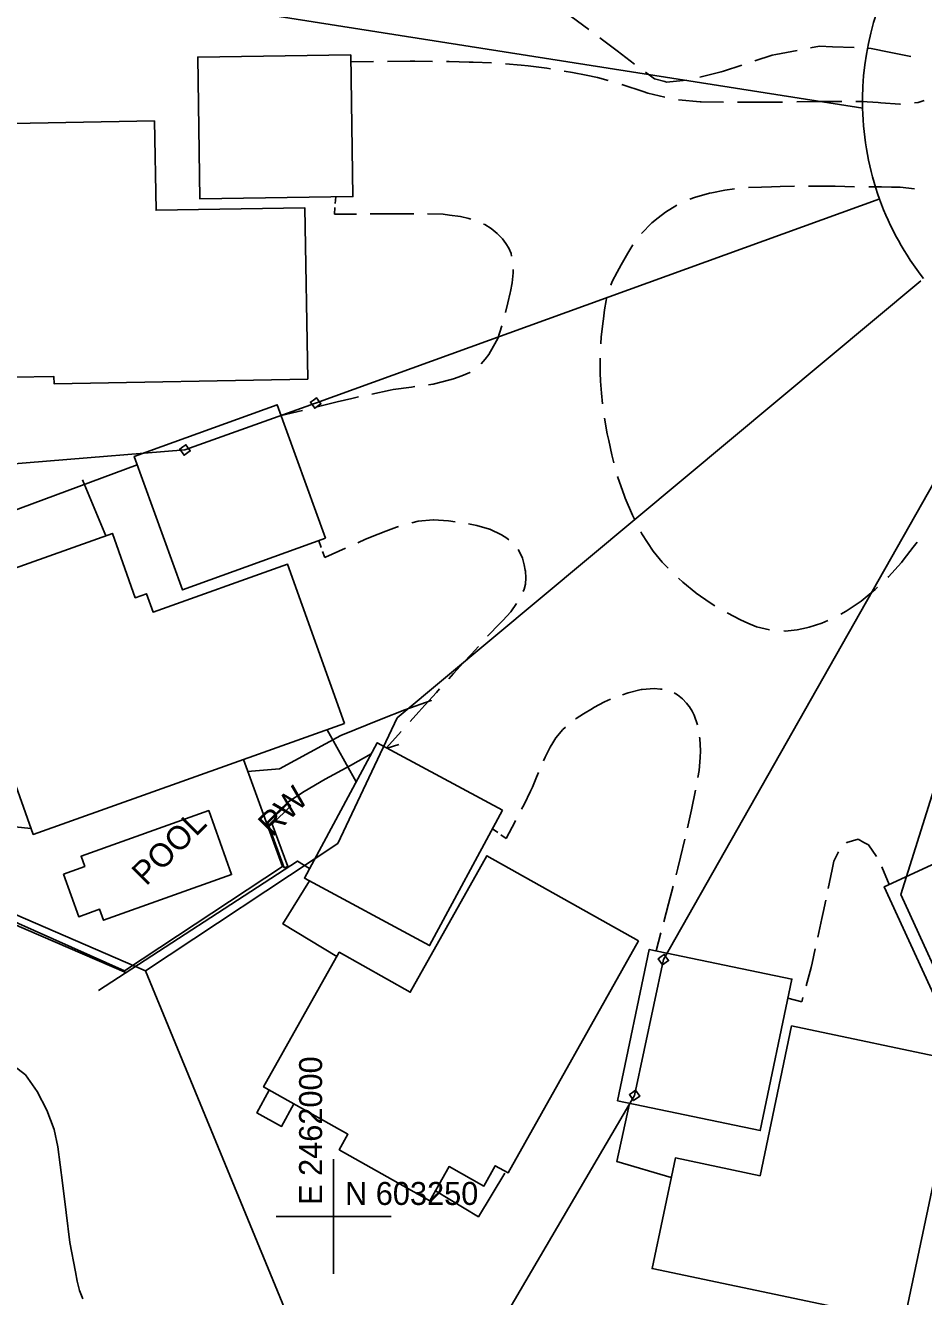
# Model space of a CAD drawing. Extents: x 2443269 to 2494951, y 591171 to 622130.
# Drawn here: x 2461946.4 to 2462102.7, y 603236 to 603457.4 of the extents above; entities that cross this region are included whole.
import ezdxf

# ---------------------------------------------------------------- set-up
doc = ezdxf.new("R2010")
doc.units = 0
for name, color, linetype in [('SURVEY - CONTROL - Grid', 7, 'Continuous'), ('SURVEY - CONTROL - Grid Text', 7, 'Continuous'), ('SURVEY - DRAINAGE - Natural Features', 7, 'Continuous'), ('SURVEY - NON-TRANSPORTATION - Buildings', 7, 'Continuous'), ('SURVEY - NON-TRANSPORTATION - Features', 7, 'Continuous'), ('SURVEY - NON-TRANSPORTATION - Features Text', 7, 'Continuous'), ('SURVEY - PROPERTY - Property Lines', 7, 'Continuous'), ('SURVEY - PROPERTY - ROW Lines', 7, 'Continuous'), ('SURVEY - TRANSPORTATION - Features', 7, 'Continuous')]:
    doc.layers.add(name, color=color, linetype=linetype)

msp = doc.modelspace()

# ---------------------------------------------------------------- linework, layer by layer
at = {"layer": 'SURVEY - CONTROL - Grid'}
for p, q in [((2462000, 603240), (2462000, 603260)), ((2461990, 603250), (2462010, 603250))]:
    msp.add_line(p, q, dxfattribs=at)
at = {"layer": 'SURVEY - DRAINAGE - Natural Features'}
msp.add_lwpolyline([(2461941.496, 603278.367), (2461946.375, 603274.66), (2461948.412, 603271.773), (2461950.079, 603268.509), (2461951.352, 603265.113), (2461952.034, 603262.094), (2461952.418, 603258.978), (2461952.795, 603255.858), (2461953.458, 603250.664), (2461954.101, 603245.471), (2461955.066, 603240.343), (2461955.394, 603238.732), (2461955.751, 603237.131), (2461956.352, 603235.667)], dxfattribs=at)
at = {"layer": 'SURVEY - NON-TRANSPORTATION - Buildings'}
for points in [[(2462003.009, 603452.294), (2462003.383, 603427.59), (2461976.742, 603427.186), (2461976.368, 603451.891)], [(2461995.512, 603395.775), (2461951.362, 603395.004), (2461951.339, 603396.261), (2461937.425, 603396.018), (2461936.972, 603421.914), (2461941.296, 603421.989), (2461940.978, 603440.293), (2461968.832, 603440.779), (2461969.104, 603425.214), (2461994.99, 603425.664)], [(2461998.615, 603368.108), (2461973.714, 603359.109), (2461965.312, 603382.357), (2461990.213, 603391.356)], [(2462001.877, 603335.812), (2461947.717, 603316.52), (2461937.966, 603343.892), (2461941.155, 603345.027), (2461935.886, 603359.817), (2461961.499, 603368.941), (2461965.489, 603357.741), (2461967.457, 603358.443), (2461968.602, 603355.228), (2461991.995, 603363.558)], [(2462029.409, 603320.733), (2462016.726, 603297.18), (2461994.915, 603308.925), (2462007.598, 603332.478)], [(2462053.09, 603297.977), (2462030.377, 603257.564), (2462028.143, 603258.82), (2462026.158, 603255.29), (2462020.115, 603258.686), (2462016.772, 603252.738), (2462000.988, 603261.609), (2462002.503, 603264.306), (2461987.808, 603272.564), (2462000.984, 603296.005), (2462013.35, 603289.053), (2462026.703, 603312.81)], [(2462049.439, 603270.119), (2462054.934, 603296.507), (2462079.767, 603291.337), (2462074.272, 603264.949)], [(2462079.734, 603283.171), (2462108.904, 603277.022), (2462099.344, 603231.678), (2462055.453, 603240.93), (2462059.511, 603260.178), (2462074.232, 603257.075)]]:
    msp.add_lwpolyline(points, close=True, dxfattribs=at)
at = {"layer": 'SURVEY - NON-TRANSPORTATION - Features'}
for p, q in [((2461965.843, 603380.887), (2461922.697, 603364.896)), ((2461956.309, 603378.252), (2461960.377, 603368.541)), ((2461998.914, 603334.755), (2462003.944, 603325.69)), ((2462011.348, 603332.209), (2462009.324, 603331.55)), ((2461992.096, 603321.989), (2461992.539, 603321.504)), ((2461963.98, 603292.445), (2461903.809, 603318.364)), ((2461992.021, 603310.946), (2461991.417, 603310.687))]:
    msp.add_line(p, q, dxfattribs=at)
for points in [[(2461985.01, 603327.482), (2461990.564, 603327.931), (2462001.263, 603333.731), (2462008.278, 603336.589), (2462012.388, 603338.233), (2462016.972, 603339.844), (2462016.982, 603339.883)], [(2461947.352, 603317.544), (2461927.959, 603319.509), (2461929.367, 603308.033), (2461963.596, 603292.79), (2461991.106, 603310.933), (2461988.504, 603318.066), (2461984.311, 603329.555)], [(2462006.562, 603330.556), (2462002.949, 603328.535), (2461998.566, 603326.136), (2461994.911, 603323.974), (2461992.047, 603322.114), (2461990.427, 603320.579), (2461989.052, 603319.22), (2461988.333, 603318.535)], [(2461991.417, 603310.687), (2461988.579, 603318.459), (2461992.096, 603321.989)], [(2461992.021, 603310.946), (2461989.341, 603318.292), (2461992.539, 603321.504)], [(2461995.804, 603310.579), (2461993.737, 603311.894), (2461959.108, 603289.352)], [(2462000.561, 603295.254), (2461991.188, 603300.946), (2461995.787, 603308.456)], [(2461988.819, 603271.996), (2461986.657, 603268.013), (2461990.961, 603265.677), (2461993.091, 603269.594)], [(2462051.532, 603269.683), (2462049.278, 603259.572), (2462058.789, 603256.753)], [(2462029.81, 603257.551), (2462025.22, 603249.946), (2462017.739, 603254.46)]]:
    msp.add_lwpolyline(points, dxfattribs=at)
for points in [[(2461952.996, 603309.621), (2461956.686, 603310.94), (2461956.05, 603312.724), (2461978.268, 603320.67), (2461982.251, 603309.535), (2461959.964, 603301.566), (2461959.278, 603303.485), (2461955.653, 603302.19)], [(2462118.254, 603317.708), (2462129.521, 603293.2), (2462107.116, 603282.902), (2462095.85, 603307.409)]]:
    msp.add_lwpolyline(points, close=True, dxfattribs=at)
at = {"layer": 'SURVEY - PROPERTY - Property Lines'}
for p, q in [((2462092.074, 603442.969), (2462092.074, 603442.969)), ((2462095.028, 603427.167), (2462095.028, 603427.167)), ((2462057.408, 603294.718), (2462117.44, 603400.674))]:
    msp.add_line(p, q, dxfattribs=at)
for points in [[(2461901.822, 603377.547), (2461905.977, 603438.475), (2461926.923, 603468.988), (2462092.096, 603442.97)], [(2461967.295, 603292.75), (2461883.655, 603329.005), (2461901.822, 603377.547), (2461974.14, 603383.469), (2461996.886, 603391.643), (2462095.062, 603427.179)], [(2462007.657, 603194.735), (2461967.295, 603292.75), (2462000.767, 603314.959), (2462011.072, 603336.823), (2462102.196, 603412.92)], [(2462223.891, 603248.687), (2462198.917, 603184.966), (2462229.132, 603045.983), (2462167.063, 603016.002), (2462108.777, 603284.11), (2462098.717, 603306.086), (2462127.179, 603396.533)], [(2462167.063, 603016.002), (2462095.495, 602981.433), (2462007.657, 603194.735), (2462052.389, 603271.075), (2462057.408, 603294.718)]]:
    msp.add_lwpolyline(points, dxfattribs=at)
for points in [[(2461996.51, 603392.173), (2461997.041, 603392.549), (2461997.792, 603391.487), (2461996.73, 603390.737), (2461995.98, 603391.798)], [(2461973.764, 603384), (2461974.295, 603384.375), (2461975.046, 603383.314), (2461973.984, 603382.563), (2461973.234, 603383.625)], [(2462057.033, 603295.249), (2462057.564, 603295.624), (2462058.314, 603294.563), (2462057.253, 603293.812), (2462056.502, 603294.874)], [(2462052.014, 603271.606), (2462052.544, 603271.981), (2462053.295, 603270.92), (2462052.234, 603270.169), (2462051.483, 603271.231)]]:
    msp.add_lwpolyline(points, close=True, dxfattribs=at)
msp.add_arc((2462142.061, 603444.136), 50, 181.33795, 199.84046, dxfattribs=at)
at = {"layer": 'SURVEY - PROPERTY - ROW Lines'}
for p, q in [((2462092.074, 603442.969), (2462092.074, 603442.969)), ((2462095.028, 603427.167), (2462095.028, 603427.167)), ((2462102.694, 603413.31), (2462102.694, 603413.31)), ((2462102.694, 603413.31), (2462102.694, 603413.31))]:
    msp.add_line(p, q, dxfattribs=at)
for start, end in [(146.73417, 181.33794), (199.84047, 218.0637)]:
    msp.add_arc((2462142.061, 603444.136), 50, start, end, dxfattribs=at)
at = {"layer": 'SURVEY - TRANSPORTATION - Features'}
for p, q in [((2462044.416, 603456.672), (2462041.371, 603458.954)), ((2462049.364, 603452.964), (2462046.319, 603455.246)), ((2462084.573, 603453.78), (2462083.041, 603453.49)), ((2462086.817, 603453.688), (2462084.573, 603453.78)), ((2462090.619, 603453.532), (2462086.817, 603453.688)), ((2462093.586, 603453.41), (2462092.995, 603453.434)), ((2462052.409, 603450.682), (2462049.364, 603452.964)), ((2462076.345, 603452.222), (2462073.329, 603451.234)), ((2462076.965, 603452.34), (2462076.345, 603452.222)), ((2462080.704, 603453.048), (2462076.965, 603452.34)), ((2462096.731, 603452.753), (2462093.586, 603453.41)), ((2462100.456, 603451.975), (2462096.731, 603452.753)), ((2462003.028, 603451.084), (2462006.945, 603451.119)), ((2462009.393, 603451.141), (2462013.31, 603451.175)), ((2462013.31, 603451.175), (2462014.124, 603451.182)), ((2462014.124, 603451.182), (2462017.227, 603451.146)), ((2462019.675, 603451.118), (2462020.134, 603451.113)), ((2462020.134, 603451.113), (2462023.591, 603451.016)), ((2462023.591, 603451.016), (2462024.321, 603450.995)), ((2462024.321, 603450.995), (2462027.505, 603450.86)), ((2462029.948, 603450.704), (2462032.674, 603450.49)), ((2462032.674, 603450.49), (2462033.848, 603450.345)), ((2462033.848, 603450.345), (2462037.129, 603449.939)), ((2462037.129, 603449.939), (2462037.732, 603449.841)), ((2462040.148, 603449.447), (2462041.565, 603449.217)), ((2462041.565, 603449.217), (2462043.997, 603448.723)), ((2462055.856, 603448.098), (2462054.312, 603449.256)), ((2462067.445, 603449.337), (2462063.759, 603448.39)), ((2462067.871, 603449.446), (2462067.445, 603449.337)), ((2462071.069, 603450.494), (2462067.871, 603449.446)), ((2462043.997, 603448.723), (2462045.961, 603448.324)), ((2462045.961, 603448.324), (2462047.8, 603447.796)), ((2462050.153, 603447.12), (2462050.358, 603447.061)), ((2462050.358, 603447.061), (2462053.876, 603445.901)), ((2462057.668, 603447.614), (2462055.856, 603448.098)), ((2462057.979, 603447.53), (2462057.668, 603447.614)), ((2462061.447, 603447.851), (2462057.979, 603447.53)), ((2462053.876, 603445.901), (2462054.714, 603445.624)), ((2462054.714, 603445.624), (2462057.662, 603444.906)), ((2462060.063, 603444.46), (2462063.819, 603444.109)), ((2462063.819, 603444.109), (2462063.964, 603444.107)), ((2462063.964, 603444.107), (2462067.881, 603444.066)), ((2462070.329, 603444.061), (2462073.323, 603444.063)), ((2462073.323, 603444.063), (2462074.246, 603444.062)), ((2462074.246, 603444.062), (2462078.163, 603444.058)), ((2462080.611, 603444.071), (2462084.528, 603444.127)), ((2462084.528, 603444.127), (2462085.761, 603444.145)), ((2462085.761, 603444.145), (2462088.445, 603444.156)), ((2462090.893, 603444.166), (2462091.978, 603444.171)), ((2462091.978, 603444.171), (2462094.803, 603443.965)), ((2462094.803, 603443.965), (2462095.262, 603443.931)), ((2462095.262, 603443.931), (2462098.55, 603443.675)), ((2462098.55, 603443.675), (2462098.708, 603443.692)), ((2462101.144, 603443.94), (2462101.735, 603444)), ((2462101.735, 603444), (2462102.782, 603444.335)), ((2462072.242, 603429.157), (2462074.501, 603429.256)), ((2462074.501, 603429.256), (2462076.222, 603429.3)), ((2462076.222, 603429.3), (2462077.716, 603429.338)), ((2462077.716, 603429.338), (2462080.203, 603429.386)), ((2462082.691, 603429.429), (2462086.673, 603429.396)), ((2462086.673, 603429.396), (2462087.303, 603429.391)), ((2462087.303, 603429.391), (2462090.654, 603429.315)), ((2462093.143, 603429.279), (2462095.364, 603429.273)), ((2462095.364, 603429.273), (2462097.125, 603429.251)), ((2462097.125, 603429.251), (2462098.628, 603429.233)), ((2462098.628, 603429.233), (2462101.093, 603428.972)), ((2462000.29, 603426.39), (2462000.374, 603427.544)), ((2462000.374, 603427.544), (2462000.374, 603427.544)), ((2462062.033, 603427.121), (2462062.798, 603427.435)), ((2462062.798, 603427.435), (2462065.443, 603428.17)), ((2462065.443, 603428.17), (2462065.844, 603428.253)), ((2462065.844, 603428.253), (2462068.117, 603428.721)), ((2462068.117, 603428.721), (2462069.766, 603428.926)), ((2462000.154, 603424.515), (2462000.238, 603425.669)), ((2462056.473, 603423.876), (2462057.769, 603424.896)), ((2462057.769, 603424.896), (2462059.772, 603426.092)), ((2462003.967, 603424.562), (2462000.154, 603424.515)), ((2462008.697, 603424.62), (2462006.35, 603424.592)), ((2462010.163, 603424.607), (2462008.697, 603424.62)), ((2462012.966, 603424.581), (2462010.163, 603424.607)), ((2462013.976, 603424.581), (2462012.966, 603424.581)), ((2462019.104, 603424.532), (2462016.359, 603424.576)), ((2462020.162, 603424.386), (2462019.104, 603424.532)), ((2462022.106, 603424.118), (2462020.162, 603424.386)), ((2462023.543, 603423.764), (2462022.106, 603424.118)), ((2462023.897, 603423.654), (2462023.543, 603423.764)), ((2462026.302, 603422.721), (2462026.119, 603422.803)), ((2462027.438, 603422.012), (2462026.302, 603422.721)), ((2462053.58, 603421.151), (2462055.407, 603423.036)), ((2462055.407, 603423.036), (2462056.473, 603423.876)), ((2462028.504, 603421.176), (2462027.438, 603422.012)), ((2462029.139, 603420.513), (2462028.504, 603421.176)), ((2462029.426, 603420.214), (2462029.139, 603420.513)), ((2462030.003, 603419.433), (2462029.426, 603420.214)), ((2462030.508, 603418.587), (2462030.003, 603419.433)), ((2462030.892, 603417.701), (2462030.508, 603418.587)), ((2462051.214, 603417.76), (2462052.082, 603419.168)), ((2462031.001, 603417.236), (2462030.892, 603417.701)), ((2462050.068, 603415.734), (2462050.272, 603416.097)), ((2462050.272, 603416.097), (2462051.214, 603417.76)), ((2462031.106, 603412.55), (2462031.25, 603414.296)), ((2462031.25, 603414.296), (2462031.245, 603414.874)), ((2462048.487, 603412.786), (2462049.35, 603414.46)), ((2462049.35, 603414.46), (2462050.068, 603415.734)), ((2462030.818, 603411.095), (2462031.106, 603412.55)), ((2462048.254, 603412.194), (2462048.487, 603412.786)), ((2462030.348, 603409.089), (2462030.761, 603410.808)), ((2462030.761, 603410.808), (2462030.818, 603411.095)), ((2462047.169, 603407.895), (2462047.421, 603409.499)), ((2462047.421, 603409.499), (2462047.502, 603409.827)), ((2462029.931, 603407.386), (2462030.348, 603409.089)), ((2462046.959, 603406.287), (2462047.169, 603407.895)), ((2462028.576, 603402.872), (2462029.3, 603405.09)), ((2462046.608, 603403.167), (2462046.914, 603405.891)), ((2462046.914, 603405.891), (2462046.959, 603406.287)), ((2462027.862, 603401.575), (2462028.576, 603402.872)), ((2462046.534, 603401.928), (2462046.608, 603403.167)), ((2462027.054, 603400.106), (2462027.862, 603401.575)), ((2462025.702, 603398.454), (2462025.718, 603398.469)), ((2462025.718, 603398.469), (2462026.414, 603399.269)), ((2462026.414, 603399.269), (2462027.054, 603400.106)), ((2462046.401, 603396.894), (2462046.417, 603399.443)), ((2462020.899, 603395.844), (2462022.313, 603396.372)), ((2462022.313, 603396.372), (2462023.704, 603396.97)), ((2462023.704, 603396.97), (2462023.803, 603397.032)), ((2462046.485, 603395.463), (2462046.401, 603396.894)), ((2462006.664, 603393.209), (2462009.875, 603393.909)), ((2462009.875, 603393.909), (2462010.397, 603393.983)), ((2462010.397, 603393.983), (2462013.589, 603394.437)), ((2462013.589, 603394.437), (2462014.173, 603394.512)), ((2462016.537, 603394.816), (2462017.316, 603394.916)), ((2462017.316, 603394.916), (2462020.247, 603395.675)), ((2462020.247, 603395.675), (2462020.899, 603395.844)), ((2462046.611, 603393.341), (2462046.485, 603395.463)), ((2461996.92, 603390.925), (2462000.625, 603391.827)), ((2462000.625, 603391.827), (2462003.192, 603392.452)), ((2462003.192, 603392.452), (2462004.336, 603392.701)), ((2462046.834, 603391.498), (2462046.611, 603393.341)), ((2461990.899, 603389.46), (2461994.604, 603390.362)), ((2462047.644, 603386.284), (2462047.172, 603389.033)), ((2462047.892, 603385.117), (2462047.644, 603386.284)), ((2462048.425, 603382.606), (2462047.892, 603385.117)), ((2462048.791, 603381.239), (2462048.425, 603382.606)), ((2462050.627, 603375.421), (2462049.442, 603378.837)), ((2462050.77, 603375.084), (2462050.627, 603375.421)), ((2462052.037, 603372.098), (2462050.77, 603375.084)), ((2462052.372, 603371.44), (2462052.037, 603372.098)), ((2462009.111, 603369.325), (2462007.749, 603368.787)), ((2462010.965, 603370.001), (2462009.111, 603369.325)), ((2462011.318, 603370.12), (2462010.965, 603370.001)), ((2462014.728, 603371.074), (2462013.596, 603370.809)), ((2462017.352, 603371.281), (2462014.728, 603371.074)), ((2462017.368, 603371.28), (2462017.352, 603371.281)), ((2462020.023, 603371.146), (2462017.368, 603371.28)), ((2462021.164, 603370.982), (2462020.023, 603371.146)), ((2462024.921, 603370.316), (2462023.513, 603370.597)), ((2462027.162, 603369.676), (2462024.921, 603370.316)), ((2462027.203, 603369.657), (2462027.162, 603369.676)), ((2462029.229, 603368.708), (2462027.203, 603369.657)), ((2461997.839, 603366.505), (2461997.428, 603367.678)), ((2461997.428, 603367.678), (2461997.428, 603367.678)), ((2462005.561, 603367.921), (2462004.232, 603367.322)), ((2462007.749, 603368.787), (2462005.561, 603367.921)), ((2462030.138, 603368.131), (2462029.229, 603368.708)), ((2462030.537, 603367.835), (2462030.138, 603368.131)), ((2462053.681, 603368.866), (2462053.5, 603369.221)), ((2462055.64, 603365.865), (2462053.681, 603368.866)), ((2462101.559, 603367.432), (2462100.909, 603366.523)), ((2461998.461, 603364.726), (2461998.095, 603365.771)), ((2462002.06, 603366.344), (2461998.586, 603364.778)), ((2462032.392, 603365.746), (2462032.154, 603366.117)), ((2462032.871, 603364.63), (2462032.392, 603365.746)), ((2462055.643, 603365.861), (2462055.64, 603365.865)), ((2462057.224, 603363.941), (2462055.643, 603365.861)), ((2462100.909, 603366.523), (2462099.147, 603364.264)), ((2461998.586, 603364.778), (2461998.461, 603364.726)), ((2461998.586, 603364.778), (2461998.586, 603364.778)), ((2462033.205, 603363.482), (2462032.871, 603364.63)), ((2462033.379, 603362.538), (2462033.205, 603363.482)), ((2462058.255, 603362.866), (2462057.224, 603363.941)), ((2462098.838, 603363.869), (2462096.591, 603361.389)), ((2462099.147, 603364.264), (2462098.838, 603363.869)), ((2462033.412, 603362.36), (2462033.379, 603362.538)), ((2462033.389, 603360.08), (2462033.487, 603361.205)), ((2462033.487, 603361.205), (2462033.412, 603362.36)), ((2462060.794, 603360.434), (2462060.039, 603361.132)), ((2462096.591, 603361.389), (2462096.494, 603361.296)), ((2462032.978, 603358.804), (2462033.153, 603359.227)), ((2462033.153, 603359.227), (2462033.389, 603360.08)), ((2462063.085, 603358.569), (2462060.794, 603360.434)), ((2462063.11, 603358.548), (2462063.085, 603358.569)), ((2462065.567, 603356.829), (2462063.11, 603358.548)), ((2462094.298, 603359.201), (2462091.847, 603357.166)), ((2462094.693, 603359.578), (2462094.298, 603359.201)), ((2462030.863, 603355.27), (2462031.841, 603356.72)), ((2462066.385, 603356.344), (2462065.567, 603356.829)), ((2462091.639, 603357.027), (2462089.226, 603355.411)), ((2462091.847, 603357.166), (2462091.639, 603357.027)), ((2462029.44, 603353.778), (2462030.863, 603355.27)), ((2462070.827, 603353.882), (2462068.537, 603355.095)), ((2462072.102, 603353.327), (2462070.827, 603353.882)), ((2462089.226, 603355.411), (2462088.278, 603354.897)), ((2462026.916, 603351.166), (2462028.898, 603353.21)), ((2462028.898, 603353.21), (2462029.44, 603353.778)), ((2462073.632, 603352.662), (2462072.102, 603353.327)), ((2462075.885, 603352.136), (2462073.632, 603352.662)), ((2462078.586, 603351.947), (2462078.357, 603351.951)), ((2462080.695, 603352.17), (2462078.586, 603351.947)), ((2462082.294, 603352.498), (2462080.695, 603352.17)), ((2462082.756, 603352.593), (2462082.294, 603352.498)), ((2462084.987, 603353.315), (2462082.756, 603352.593)), ((2462086.05, 603353.792), (2462084.987, 603353.315)), ((2462026.797, 603351.033), (2462026.916, 603351.166)), ((2462022.641, 603346.442), (2462023.93, 603347.842)), ((2462023.93, 603347.842), (2462025.205, 603349.261)), ((2462020.905, 603344.558), (2462022.641, 603346.442)), ((2462020.062, 603343.637), (2462020.905, 603344.558)), ((2462015.898, 603339.053), (2462017.89, 603341.264)), ((2462017.89, 603341.264), (2462018.454, 603341.88)), ((2462051.266, 603341.199), (2462050.281, 603340.86)), ((2462053.52, 603341.753), (2462051.266, 603341.199)), ((2462053.688, 603341.765), (2462053.52, 603341.753)), ((2462055.784, 603341.911), (2462053.688, 603341.765)), ((2462056.88, 603341.845), (2462055.784, 603341.911)), ((2462057.209, 603341.798), (2462056.88, 603341.845)), ((2462059.892, 603340.838), (2462059.308, 603341.181)), ((2462060.712, 603340.155), (2462059.892, 603340.838)), ((2462014.826, 603337.862), (2462015.898, 603339.053)), ((2462045.076, 603338.476), (2462043.527, 603337.521)), ((2462045.315, 603338.623), (2462045.076, 603338.476)), ((2462047.169, 603339.621), (2462045.315, 603338.623)), ((2462048.221, 603340.075), (2462047.169, 603339.621)), ((2462061.437, 603339.391), (2462060.712, 603340.155)), ((2462061.883, 603338.809), (2462061.437, 603339.391)), ((2462061.945, 603338.728), (2462061.883, 603338.809)), ((2462062.392, 603338.01), (2462061.945, 603338.728)), ((2462013.352, 603336.217), (2462014.826, 603337.862)), ((2462042.254, 603336.691), (2462042.098, 603336.58)), ((2462043.527, 603337.521), (2462042.254, 603336.691)), ((2462062.782, 603337.272), (2462062.392, 603338.01)), ((2462063.337, 603335.614), (2462062.782, 603337.272)), ((2462009.219, 603331.606), (2462011.762, 603334.443)), ((2462039.895, 603334.814), (2462038.714, 603333.344)), ((2462040.359, 603335.226), (2462039.895, 603334.814)), ((2462037.72, 603331.701), (2462036.821, 603330.004)), ((2462038.183, 603332.467), (2462037.72, 603331.701)), ((2462038.714, 603333.344), (2462038.183, 603332.467)), ((2462063.733, 603333.21), (2462063.701, 603333.442)), ((2462063.861, 603331.107), (2462063.733, 603333.21)), ((2462036.821, 603330.004), (2462036.523, 603329.354)), ((2462063.658, 603327.669), (2462063.791, 603329.919)), ((2462063.791, 603329.919), (2462063.861, 603331.107)), ((2462035.658, 603327.325), (2462035.338, 603326.504)), ((2462063.414, 603326.415), (2462063.658, 603327.669)), ((2462035.338, 603326.504), (2462034.613, 603324.742)), ((2462034.288, 603324.072), (2462033.156, 603321.74)), ((2462034.613, 603324.742), (2462034.288, 603324.072)), ((2462062.323, 603320.782), (2462062.989, 603324.227)), ((2462062.989, 603324.227), (2462062.993, 603324.249)), ((2462033.156, 603321.74), (2462032.72, 603320.908)), ((2462061.581, 603317.657), (2462062.323, 603320.782)), ((2462062.323, 603320.782), (2462062.323, 603320.782)), ((2462031.604, 603318.784), (2462030.052, 603315.828)), ((2462031.694, 603318.954), (2462031.604, 603318.784)), ((2462028.572, 603316.854), (2462027.661, 603317.485)), ((2462027.661, 603317.485), (2462027.661, 603317.485)), ((2462030.052, 603315.828), (2462029.141, 603316.459)), ((2462030.052, 603315.828), (2462030.052, 603315.828)), ((2462060.377, 603312.579), (2462061.118, 603315.704)), ((2462089.354, 603315.093), (2462089.273, 603315.013)), ((2462091.286, 603315.703), (2462089.354, 603315.093)), ((2462092.319, 603315.132), (2462091.286, 603315.703)), ((2462093.09, 603314.706), (2462092.319, 603315.132)), ((2462094.482, 603312.702), (2462093.09, 603314.706)), ((2462059.918, 603310.644), (2462060.377, 603312.579)), ((2462087.1, 603311.875), (2462086.791, 603310.387)), ((2462087.867, 603313.504), (2462087.1, 603311.875)), ((2462059.609, 603309.46), (2462059.918, 603310.644)), ((2462086.791, 603310.387), (2462086.116, 603307.135)), ((2462096.68, 603307.79), (2462095.414, 603310.86)), ((2462058.294, 603304.41), (2462059.103, 603307.518)), ((2462085.694, 603305.103), (2462085.246, 603302.947)), ((2462057.484, 603301.302), (2462058.294, 603304.41)), ((2462085.246, 603302.947), (2462085.006, 603301.854)), ((2462085.006, 603301.854), (2462084.295, 603298.611)), ((2462056.168, 603296.251), (2462056.978, 603299.359)), ((2462083.85, 603296.583), (2462083.307, 603294.106)), ((2462083.307, 603294.106), (2462083.104, 603293.348)), ((2462083.104, 603293.348), (2462082.245, 603290.14)), ((2462081.499, 603287.354), (2462079.071, 603287.997)), ((2462081.708, 603288.135), (2462081.499, 603287.354))]:
    msp.add_line(p, q, dxfattribs=at)

# ---------------------------------------------------------------- texts
at = {"layer": 'SURVEY - CONTROL - Grid Text'}
msp.add_text('E 2462000', height=4, rotation=90, dxfattribs=at).set_placement((2461998, 603252))
msp.add_text('N 603250', height=4, dxfattribs=at).set_placement((2462002, 603252))
at = {"layer": 'SURVEY - NON-TRANSPORTATION - Features Text'}
for s, p in [('RW', (2461989.377, 603315.94)), ('POOL', (2461967.389, 603307.406))]:
    msp.add_text(s, height=4.101, rotation=45, dxfattribs=at).set_placement(p)

doc.saveas('drawing.dxf')
